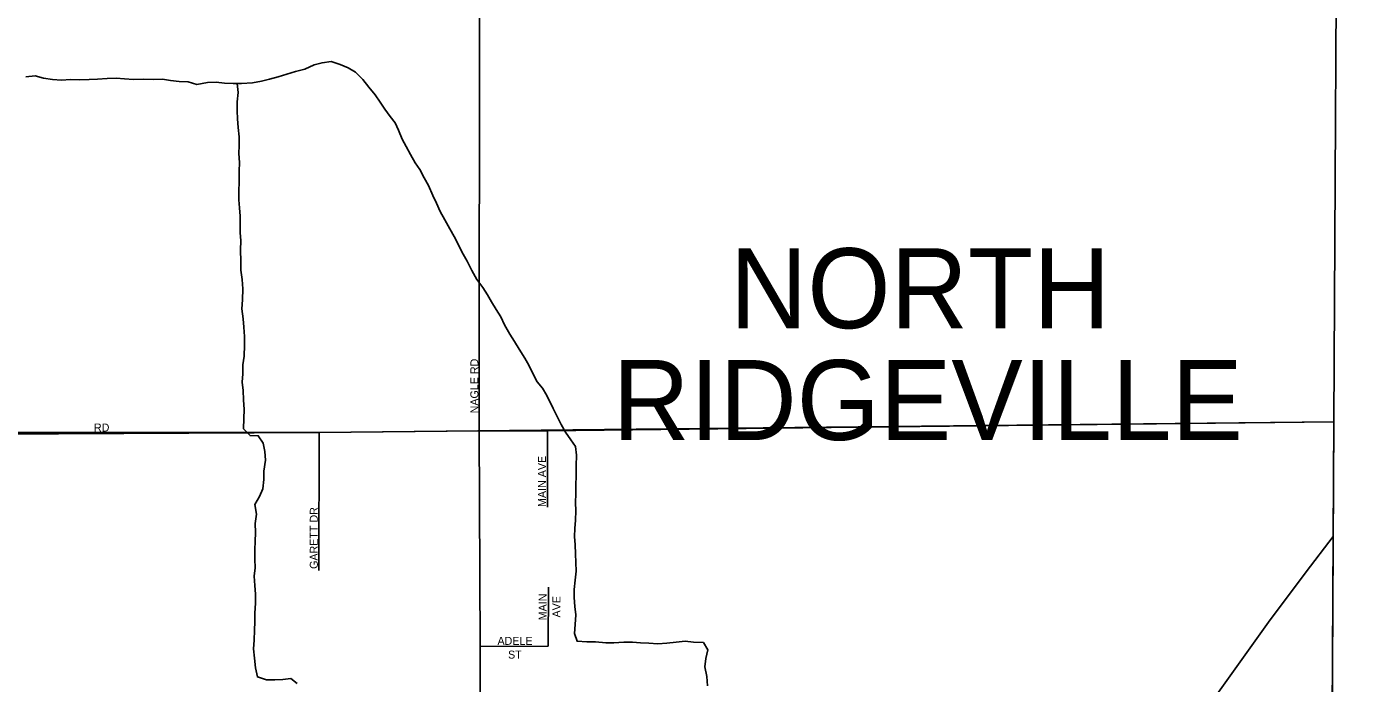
# Model space of a CAD drawing. Extents: x 1857828 to 2277390, y 930619 to 1324581.
# Drawn here: x 2105739 to 2114059, y 1244274 to 1248380 of the extents above; entities that cross this region are included whole.
import ezdxf

# ---------------------------------------------------------------- set-up
doc = ezdxf.new("R2010")
doc.units = 0
for name, color, linetype in [('GM_X_Adjacent_County', 7, 'Continuous'), ('GM_X_City_Street', 7, 'Continuous'), ('GM_X_City_Street_Text', 7, 'Continuous'), ('GM_X_Corporation', 7, 'Continuous'), ('GM_X_Corporation_Text', 7, 'Continuous'), ('GM_X_County', 7, 'Continuous'), ('GM_X_Minor_River', 7, 'Continuous'), ('GM_X_US_Route', 7, 'Continuous')]:
    doc.layers.add(name, color=color, linetype=linetype)

msp = doc.modelspace()

# ---------------------------------------------------------------- linework, layer by layer
at = {"layer": 'GM_X_Adjacent_County'}
msp.add_lwpolyline([(2114711.1, 1221285.7), (2113746.9, 1221286.8), (2113809.5, 1227825.9), (2113820.5, 1229023.2), (2113829.3, 1229946.4), (2113843.3, 1233474.2), (2113846.2, 1234211.5), (2113846.5, 1234297.9), (2113848.7, 1234862), (2113849.5, 1235042.4), (2113850.6, 1235339.5), (2113861.7, 1238095.7), (2113878.9, 1241104.5), (2113902.2, 1245192.6), (2113906.2, 1245908.9), (2113929.8, 1250070.4), (2113930.6, 1250409.5), (2113939.3, 1254153.1), (2113939.6, 1254280.1), (2113953.5, 1260222.9), (2113955.8, 1261185.2), (2113962.6, 1263937.9), (2113963, 1264130)], dxfattribs=at)
at = {"layer": 'GM_X_City_Street'}
for points in [[(2108566.8, 1245853.3), (2108569.6, 1251525.8), (2108571.5, 1254329.3)], [(2110765.4, 1245873), (2113906.2, 1245908.9)], [(2103933.9, 1245824.4), (2104309.6, 1245826.3), (2107567, 1245842.9), (2108566.8, 1245853.3)], [(2107564.1, 1244980.7), (2107567, 1245842.9)], [(2108566.8, 1245853.3), (2108992.6, 1245852.9), (2110764.7, 1245873), (2110765.4, 1245873)], [(2108687.4, 1240165.8), (2108698.5, 1240637.7), (2108714.3, 1241309.8), (2108721.7, 1241667.5), (2108723.8, 1241926.7), (2108713.7, 1241955.5), (2108671.9, 1242055), (2108615.5, 1242184.4), (2108596.8, 1242224.2), (2108588.4, 1242250.1), (2108583.8, 1242282.1), (2108582.4, 1242362.3), (2108581.4, 1242570.3), (2108578.3, 1243224.1), (2108575.2, 1243853.9), (2108572.1, 1244505.6), (2108566.8, 1245853.3)], [(2108992.6, 1245375.5), (2108992.6, 1245852.9)], [(2108997.7, 1244507.1), (2108998.7, 1244876.2)], [(2108572.1, 1244505.6), (2108997.7, 1244507.1)]]:
    msp.add_lwpolyline(points, dxfattribs=at)
at = {"layer": 'GM_X_Corporation'}
for points in [[(2087103.1, 1267526.8), (2100292, 1267571.3), (2105566.3, 1267515.2), (2113972.1, 1267511.1), (2113971.4, 1267404), (2113929.8, 1250070.4), (2113906.2, 1245908.9), (2107567, 1245842.9), (2100580.4, 1245842), (2087018.7, 1245699)], [(2113906.2, 1245908.9), (2113890.9, 1243217.2), (2113849.1, 1234218.1), (2113829.3, 1229946.4), (2113744.8, 1221267.2), (2112015.1, 1221289.3), (2108462.7, 1221311.6), (2108435.6, 1221318.7), (2108389.2, 1221316.1), (2108204.3, 1221319.4), (2095838.9, 1221294.6), (2094008.8, 1221306.3), (2090317.5, 1221329.8), (2090283.5, 1221329.8), (2090249.5, 1221329.8), (2087936.7, 1221317.6), (2086892.2, 1221272.8), (2087018.7, 1245699), (2100580.4, 1245842), (2107567, 1245842.9)]]:
    msp.add_lwpolyline(points, close=True, dxfattribs=at)
msp.add_lwpolyline([(2116730.1, 1243190.3), (2113890.9, 1243217.2), (2113906.2, 1245908.9), (2113929.8, 1250070.4), (2113971.4, 1267404), (2121968.1, 1267337)], dxfattribs=at)
at = {"layer": 'GM_X_County'}
msp.add_lwpolyline([(2113963, 1264130), (2113962.6, 1263937.9), (2113955.8, 1261185.2), (2113953.5, 1260222.9), (2113939.6, 1254280.1), (2113939.3, 1254153.1), (2113930.6, 1250409.5), (2113929.8, 1250070.4), (2113906.2, 1245908.9), (2113902.2, 1245192.6), (2113878.9, 1241104.5), (2113861.7, 1238095.7), (2113850.6, 1235339.5), (2113849.5, 1235042.4), (2113848.7, 1234862), (2113846.5, 1234297.9), (2113846.2, 1234211.5), (2113843.3, 1233474.2), (2113829.3, 1229946.4), (2113820.5, 1229023.2), (2113809.5, 1227825.9), (2113746.9, 1221286.8), (2114711.1, 1221285.7)], dxfattribs=at)
at = {"layer": 'GM_X_Minor_River'}
for points in [[(2105734.3, 1248065.2), (2105792.5, 1248071.8), (2105844.8, 1248058.2), (2105901.1, 1248048.6), (2105957.3, 1248045.1), (2106013.5, 1248049.7), (2106069.7, 1248048.1), (2106129.9, 1248048.7), (2106182.1, 1248051.2), (2106242.3, 1248055.8), (2106298.5, 1248058.3), (2106350.7, 1248052.7), (2106407, 1248049.2), (2106471.2, 1248051.8), (2106531.5, 1248048.3), (2106587.7, 1248050.8), (2106637.9, 1248043.3), (2106692.2, 1248037.7), (2106748.4, 1248034.2), (2106802.8, 1248018.6), (2106868.9, 1248031.3), (2106923.1, 1248031.8), (2106975.4, 1248026.2), (2107029.6, 1248024.7), (2107081.8, 1248025.2), (2107150, 1248027.8), (2107206.1, 1248038.4), (2107256.2, 1248050.9), (2107310.3, 1248065.5), (2107364.4, 1248082), (2107418.4, 1248098.6), (2107476.5, 1248113.2), (2107534.5, 1248141.8), (2107584.6, 1248154.4), (2107640.7, 1248160.9), (2107697.1, 1248143.3), (2107747.2, 1248121.8)], [(2107747.2, 1248121.8), (2107793.9, 1248094), (2107838.5, 1248050.2), (2107877, 1248000.3), (2107915.6, 1247952.4), (2107948.1, 1247906.5), (2107976.6, 1247864.6), (2108011.1, 1247818.6), (2108041.6, 1247778.7), (2108062.1, 1247732.7), (2108084.7, 1247676.6), (2108109.2, 1247630.7), (2108137.7, 1247580.7), (2108166.3, 1247528.7), (2108194.8, 1247486.8), (2108223.3, 1247434.8), (2108249.8, 1247386.8), (2108276.5, 1247324.7), (2108299, 1247276.7), (2108323.5, 1247224.7), (2108352.1, 1247172.7), (2108382.7, 1247114.7), (2108409.2, 1247068.7), (2108435.8, 1247020.8), (2108458.3, 1246972.7), (2108490.9, 1246912.8), (2108519.5, 1246854.8), (2108552.1, 1246798.8), (2108588.7, 1246748.9), (2108619.2, 1246702.9), (2108643.7, 1246659), (2108672.2, 1246611), (2108700.8, 1246565), (2108725.3, 1246515), (2108757.9, 1246457.1), (2108786.4, 1246411.1), (2108817, 1246363.1), (2108851.6, 1246307.2), (2108876.1, 1246263.2), (2108900.6, 1246211.2), (2108929.2, 1246159.2), (2108961.6, 1246119.3), (2108988.2, 1246073.3), (2109029, 1245993.3), (2109055.6, 1245939.3), (2109078.1, 1245893.3), (2109106.6, 1245845.4), (2109139.1, 1245797.4), (2109167.6, 1245755.5), (2109174.1, 1245701.3), (2109172.7, 1245635), (2109171.2, 1245570.7), (2109169.7, 1245516.4), (2109170.2, 1245460.1), (2109168.7, 1245405.9), (2109169.1, 1245353.6), (2109167.6, 1245295.4), (2109164.1, 1245243.1), (2109162.5, 1245192.8), (2109167, 1245140.6), (2109167.5, 1245084.4), (2109170, 1245030.2)], [(2107053.7, 1248024.9), (2107060.2, 1247968.7), (2107054.7, 1247910.4), (2107053.2, 1247854.1), (2107055.6, 1247803.9), (2107060.1, 1247749.7), (2107066.7, 1247691.5), (2107067.1, 1247637.3), (2107065.6, 1247587), (2107068.1, 1247530.8), (2107066.5, 1247476.5), (2107067.1, 1247412.2), (2107063.6, 1247349.9), (2107064.1, 1247297.6), (2107068.6, 1247247.4), (2107073, 1247195.2), (2107073.5, 1247145), (2107073.9, 1247092.8), (2107076.4, 1247040.6), (2107074.9, 1246984.3), (2107077.5, 1246912), (2107078, 1246857.7), (2107084.5, 1246799.5), (2107089.1, 1246741.3), (2107087.7, 1246670.9), (2107084.1, 1246616.6), (2107090.7, 1246552.4), (2107095.2, 1246500.2), (2107099.7, 1246442), (2107100.2, 1246387.7), (2107098.8, 1246319.4), (2107089.2, 1246265.1), (2107089.7, 1246208.8), (2107086.2, 1246156.5), (2107092.7, 1246104.3), (2107093.2, 1246046.1), (2107097.7, 1245985.8), (2107096.2, 1245929.6), (2107094.7, 1245865.2), (2107135.3, 1245823.4), (2107185.5, 1245821.9), (2107216, 1245775.9), (2107226.5, 1245723.8), (2107231, 1245669.6), (2107221.5, 1245601.2), (2107220, 1245548.9), (2107214.5, 1245490.6), (2107192.8, 1245442.2), (2107165.2, 1245391.7), (2107175.7, 1245331.5), (2107166.2, 1245273.1), (2107168.7, 1245216.9), (2107167.2, 1245160.6), (2107163.6, 1245110.4), (2107164.1, 1245050.1), (2107166.6, 1244995.9), (2107161, 1244945.6), (2107163.6, 1244885.3), (2107168.1, 1244833.1), (2107168.6, 1244774.9), (2107165.1, 1244712.6), (2107163.6, 1244658.3), (2107162, 1244608), (2107160.5, 1244543.7), (2107157, 1244489.4), (2107161.5, 1244431.2), (2107168.1, 1244371), (2107180.6, 1244314.8), (2107237, 1244297.3), (2107289.2, 1244295.7), (2107339.4, 1244298.2), (2107389.5, 1244304.7), (2107429.9, 1244272.9)], [(2109170, 1245030.2), (2109172.5, 1244975.9), (2109166.9, 1244919.6), (2109159.4, 1244861.3), (2109159.8, 1244811.1), (2109164.4, 1244754.8), (2109170.8, 1244702.6), (2109165.3, 1244642.3), (2109161.8, 1244586), (2109178.3, 1244538), (2109238.6, 1244534.5), (2109292.8, 1244535), (2109357.1, 1244527.5), (2109407.3, 1244528), (2109469.5, 1244532.6), (2109523.7, 1244531.1), (2109573.9, 1244527.5), (2109626.1, 1244525.9), (2109682.4, 1244522.4), (2109738.5, 1244525), (2109796.7, 1244531.5), (2109852.9, 1244538.1), (2109905.1, 1244532.5), (2109967.4, 1244529.1), (2109993.9, 1244483.1), (2109982.3, 1244430.7), (2109976.7, 1244378.4), (2109989.3, 1244318.3), (2109991.8, 1244260)]]:
    msp.add_lwpolyline(points, dxfattribs=at)
at = {"layer": 'GM_X_US_Route'}
msp.add_lwpolyline([(2108694.4, 1239590.3), (2109091.5, 1239848.3), (2109219.6, 1239925.2), (2109396.2, 1240062.4), (2109440.6, 1240096.9), (2109894.7, 1240512.6), (2110598.6, 1241157), (2111651, 1242126.3), (2112101.1, 1242546.3), (2112289.1, 1242721.8), (2112378.8, 1242831), (2112567.5, 1243133.5), (2113174, 1244205.1), (2113497.1, 1244656.3), (2113732.1, 1244972.3), (2113902.2, 1245192.6)], dxfattribs=at)

# ---------------------------------------------------------------- texts
at = {"layer": 'GM_X_City_Street_Text'}
for s, rotation, p in [('NAGLE RD', 90, (2108561.2, 1245962.3)), ('RD', 0.00001, (2106159.4, 1245848.5)), ('MAIN AVE', 90, (2108983.6, 1245377.1)), ('GARETT DR', 90, (2107558, 1244989.9)), ('MAIN', 90, (2108988, 1244668.7)), ('AVE', 90, (2109074, 1244686.3)), ('ADELE', 0.00001, (2108680.6, 1244515.3)), ('ST', 0.00001, (2108746.6, 1244429.3))]:
    msp.add_text(s, height=50, rotation=rotation, dxfattribs=at).set_placement(p)
at = {"layer": 'GM_X_Corporation_Text'}
for s, p in [('NORTH', (2110133.6, 1246494.4)), ('RIDGEVILLE', (2109398.7, 1245795.6))]:
    msp.add_text(s, height=500, rotation=0.00001, dxfattribs=at).set_placement(p)

doc.saveas('drawing.dxf')
